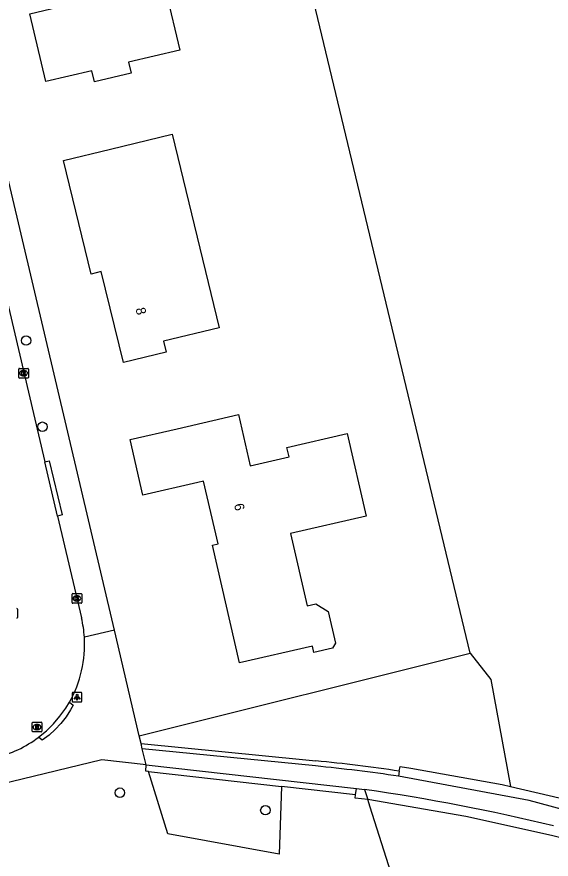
# Model space of a CAD drawing. Extents: x 162026 to 163499, y 387297 to 388169.
# Drawn here: x 163122.7 to 163177.9, y 387620.7 to 387707.8 of the extents above; entities that cross this region are included whole.
import ezdxf

# ---------------------------------------------------------------- set-up
doc = ezdxf.new("R2010")
doc.units = 0
for name, color, linetype in [('IMGEO_Boom', 7, 'Continuous'), ('IMGEO_Fietspad_gesloten', 7, 'Continuous'), ('IMGEO_Grasland_overig', 7, 'Continuous'), ('IMGEO_Kolk', 7, 'Continuous'), ('IMGEO_Lichtpunt', 7, 'Continuous'), ('IMGEO_Loofbos', 7, 'Continuous'), ('IMGEO_Pand', 7, 'Continuous'), ('IMGEO_Pand_nummerreeks', 7, 'Continuous'), ('IMGEO_Rijbaan_lokaal_open', 7, 'Continuous'), ('IMGEO_Rioolput', 7, 'Continuous'), ('IMGEO_Voetpad_open', 7, 'Continuous')]:
    doc.layers.add(name, color=color, linetype=linetype)

msp = doc.modelspace()

# ---------------------------------------------------------------- linework, layer by layer
at = {"layer": 'IMGEO_Boom'}
for centre in [(163123.643, 387674.354), (163125.33, 387665.443), (163133.34, 387627.586), (163148.374, 387625.775)]:
    msp.add_circle(centre, 0.489, dxfattribs=at)
at = {"layer": 'IMGEO_Fietspad_gesloten'}
for points in [[(163136.07, 387630.465), (163135.654, 387632.13)], [(163218.107, 387615.071), (163217.671, 387614.912), (163217.223, 387614.794), (163216.766, 387614.715), (163216.304, 387614.678), (163215.84, 387614.683), (163215.378, 387614.728), (163214.923, 387614.815), (163214.477, 387614.942), (163191.598, 387622.458), (163175.638, 387626.791), (163162.145, 387629.292)], [(163157.782, 387628.006), (163158.627, 387627.91)]]:
    msp.add_lwpolyline(points, dxfattribs=at)
msp.add_arc((163129.242, 387423.097), 206.91, 76.32288, 81.83538, dxfattribs=at)
at = {"layer": 'IMGEO_Grasland_overig'}
for points in [[(163169.546, 387642.034), (163150.09, 387723.223)], [(163158.627, 387627.91), (163158.959, 387626.866)], [(163173.699, 387628.219), (163181.711, 387626.356)], [(163204.397, 387557.07), (163205.672, 387566.541), (163208.549, 387584.134), (163210.832, 387595.301), (163213.343, 387604.747), (163215.548, 387610.704), (163215.452, 387611.397), (163214.833, 387611.906), (163199.946, 387616.674), (163193.048, 387619.009), (163183.659, 387621.724), (163177.936, 387623.167), (163169.09, 387625.114), (163158.959, 387626.866)]]:
    msp.add_lwpolyline(points, dxfattribs=at)
at = {"layer": 'IMGEO_Kolk'}
for p, q in [((163122.881, 387670.55), (163122.881, 387671.402)), ((163122.956, 387671.476), (163123.808, 387671.476)), ((163123.882, 387671.402), (163123.882, 387670.55)), ((163123.392, 387670.696), (163123.367, 387670.696)), ((163123.369, 387671.256), (163123.394, 387671.256)), ((163123.808, 387670.476), (163122.956, 387670.476)), ((163128.392, 387647.259), (163128.392, 387648.111)), ((163128.467, 387648.185), (163129.319, 387648.185)), ((163128.88, 387647.965), (163128.905, 387647.965)), ((163129.393, 387648.111), (163129.393, 387647.259)), ((163129.319, 387647.185), (163128.467, 387647.185)), ((163128.903, 387647.405), (163128.878, 387647.405)), ((163122.761, 387646.565), (163122.761, 387645.713))]:
    msp.add_line(p, q, dxfattribs=at)
for points in [[(163122.881, 387670.55), (163122.881, 387671.402)], [(163122.956, 387671.476), (163123.808, 387671.476)], [(163123.882, 387671.402), (163123.882, 387670.55)], [(163123.202, 387671.176), (163123.325, 387671.176), (163123.325, 387671.025), (163123.455, 387671.176), (163123.619, 387671.176), (163123.473, 387671.025), (163123.626, 387670.776), (163123.474, 387670.776), (163123.389, 387670.94), (163123.325, 387670.873), (163123.325, 387670.776), (163123.202, 387670.776), (163123.202, 387671.176)], [(163123.808, 387670.476), (163122.956, 387670.476)], [(163128.392, 387647.259), (163128.392, 387648.111)], [(163128.467, 387648.185), (163129.319, 387648.185)], [(163128.713, 387647.885), (163128.836, 387647.885), (163128.836, 387647.734), (163128.966, 387647.885), (163129.13, 387647.885), (163128.984, 387647.734), (163129.137, 387647.485), (163128.985, 387647.485), (163128.9, 387647.649), (163128.836, 387647.582), (163128.836, 387647.485), (163128.713, 387647.485), (163128.713, 387647.885)], [(163129.393, 387648.111), (163129.393, 387647.259)], [(163129.319, 387647.185), (163128.467, 387647.185)], [(163122.761, 387646.565), (163122.761, 387645.713)]]:
    msp.add_lwpolyline(points, dxfattribs=at)
for centre, start, end in [((163122.958, 387671.4), 91.55205, 178.44795), ((163122.958, 387671.4), 91.55205, 178.44795), ((163123.806, 387671.4), 1.55205, 88.44795), ((163123.806, 387671.4), 1.55205, 88.44795), ((163122.958, 387670.552), 181.55205, 268.44795), ((163122.958, 387670.552), 181.55205, 268.44795), ((163123.806, 387670.552), 271.55205, 358.44795), ((163123.806, 387670.552), 271.55205, 358.44795), ((163128.469, 387648.109), 91.55205, 178.44795), ((163128.469, 387648.109), 91.55205, 178.44795), ((163129.317, 387648.109), 1.55205, 88.44795), ((163129.317, 387648.109), 1.55205, 88.44795), ((163128.469, 387647.261), 181.55205, 268.44795), ((163128.469, 387647.261), 181.55205, 268.44795), ((163129.317, 387647.261), 271.55205, 358.44795), ((163129.317, 387647.261), 271.55205, 358.44795), ((163122.685, 387646.563), 1.55205, 88.44795), ((163122.685, 387646.563), 1.55205, 88.44795), ((163122.685, 387645.715), 271.55205, 358.44795), ((163122.685, 387645.715), 271.55205, 358.44795)]:
    msp.add_arc(centre, 0.0765, start, end, dxfattribs=at)
for centre, major_axis, ratio, start_param, end_param in [((163123.368, 387670.976), (-0.387, 0.002), 0.722429, 4.712389, 7.853982), ((163123.393, 387670.976), (-0.39, 0.002), 0.717154, 1.570796, 4.712389), ((163128.879, 387647.685), (-0.387, 0.002), 0.722429, 4.712389, 7.853982), ((163128.904, 387647.685), (-0.39, 0.002), 0.717154, 1.570796, 4.712389)]:
    msp.add_ellipse(centre, major_axis=major_axis, ratio=ratio, start_param=start_param, end_param=end_param, dxfattribs=at)
at = {"layer": 'IMGEO_Lichtpunt'}
for p, q in [((163128.407, 387637.87), (163128.407, 387637.063)), ((163128.407, 387637.87), (163128.407, 387637.063)), ((163129.309, 387637.965), (163128.501, 387637.965)), ((163129.309, 387637.965), (163128.501, 387637.965)), ((163129.403, 387637.063), (163129.403, 387637.87)), ((163129.403, 387637.063), (163129.403, 387637.87)), ((163128.501, 387636.969), (163129.309, 387636.969)), ((163128.501, 387636.969), (163129.309, 387636.969))]:
    msp.add_line(p, q, dxfattribs=at)
for points in [[(163128.781, 387637.534), (163128.82, 387637.506), (163128.632, 387637.244), (163128.594, 387637.271), (163128.781, 387637.534)], [(163128.883, 387637.486), (163128.93, 387637.486), (163128.93, 387637.164), (163128.883, 387637.164), (163128.883, 387637.486)], [(163128.993, 387637.506), (163129.031, 387637.533), (163129.218, 387637.271), (163129.179, 387637.243), (163128.993, 387637.506)]]:
    msp.add_lwpolyline(points, dxfattribs=at)
msp.add_circle((163128.906, 387637.668), 0.0994, dxfattribs=at)
for centre, start, end in [((163128.501, 387637.87), 90, 180), ((163128.501, 387637.87), 90, 180), ((163129.309, 387637.87), 0, 90), ((163129.309, 387637.87), 0, 90), ((163128.501, 387637.063), 180, 270), ((163128.501, 387637.063), 180, 270), ((163129.309, 387637.063), 270, 0), ((163129.309, 387637.063), 270, 360)]:
    msp.add_arc(centre, 0.0946, start, end, dxfattribs=at)
at = {"layer": 'IMGEO_Loofbos'}
for points in [[(163135.337, 387633.476), (163169.546, 387642.034)], [(163169.546, 387642.034), (163171.669, 387639.29), (163173.699, 387628.219)], [(163150.058, 387628.226), (163149.784, 387621.224), (163138.297, 387623.342), (163136.282, 387629.787)], [(163162.221, 387629.817), (163162.293, 387630.281), (163163.394, 387630.116), (163172.853, 387628.416), (163173.699, 387628.219)], [(163158.959, 387626.866), (163157.669, 387627.012), (163157.704, 387627.36)], [(163171.638, 387586.945), (163159.209, 387626.077), (163158.959, 387626.866)]]:
    msp.add_lwpolyline(points, dxfattribs=at)
at = {"layer": 'IMGEO_Pand'}
for points in [[(163149.659, 387725.02), (163143.835, 387723.651), (163140.731, 387720.698), (163139.001, 387722.515), (163136.546, 387721.938), (163134.002, 387721.34), (163136.662, 387710.018), (163138.132, 387710.363), (163139.533, 387704.4), (163134.224, 387703.153), (163134.494, 387702.004), (163130.701, 387701.113), (163130.431, 387702.262), (163125.679, 387701.145), (163124.034, 387708.148), (163127.659, 387709), (163125.163, 387719.626), (163125.61, 387719.732), (163124.675, 387723.712), (163129.543, 387724.856), (163135.53, 387726.262), (163148.65, 387729.232)], [(163138.724, 387695.714), (163143.603, 387675.686), (163137.857, 387674.286), (163138.13, 387673.165), (163133.706, 387672.088), (163131.418, 387681.482), (163130.379, 387681.229), (163127.516, 387692.984), (163132.374, 387694.167), (163138.724, 387695.714)], [(163150.819, 387662.336), (163150.596, 387663.303), (163156.813, 387664.739), (163158.787, 387656.199), (163150.974, 387654.393), (163152.704, 387646.904), (163153.605, 387647.113), (163154.861, 387646.337), (163155.625, 387643.045), (163155.309, 387642.54), (163153.4, 387642.098), (163153.249, 387642.75), (163145.707, 387641.007), (163142.894, 387653.177), (163143.48, 387653.313), (163141.98, 387659.802), (163141.394, 387659.669), (163135.72, 387658.358), (163134.393, 387664.103), (163139.265, 387665.229), (163145.584, 387666.69), (163146.804, 387661.408), (163150.819, 387662.336)]]:
    msp.add_lwpolyline(points, dxfattribs=at)
at = {"layer": 'IMGEO_Rijbaan_lokaal_open'}
for points in [[(163120.236, 387684.457), (163125.571, 387661.801)], [(163126.89, 387656.199), (163125.571, 387661.801)], [(163126.89, 387656.199), (163129.37, 387645.666)], [(163124.941, 387633.331), (163125.738, 387633.982), (163126.474, 387634.702), (163127.143, 387635.484), (163127.739, 387636.323), (163128.121, 387636.96)], [(163135.654, 387632.13), (163135.526, 387632.675)], [(163135.526, 387632.675), (163152.555, 387630.982), (163153.606, 387630.877)], [(163153.554, 387630.35), (163135.654, 387632.13)], [(163136.282, 387629.787), (163136.014, 387629.817), (163136.07, 387630.465)], [(163136.07, 387630.465), (163157.782, 387628.006)], [(163136.282, 387629.787), (163150.058, 387628.226)], [(163162.221, 387629.817), (163162.145, 387629.292)], [(163157.704, 387627.36), (163150.058, 387628.226)], [(163157.704, 387627.36), (163157.782, 387628.006)]]:
    msp.add_lwpolyline(points, dxfattribs=at)
for centre, radius, start, end in [((163117.695, 387642.902), 11.998, 3.68002, 13.31968), ((163117.678, 387642.901), 12.014, 330.36311, 3.67883), ((163117.678, 387642.91), 12.021, 283.28014, 307.17236), ((163135.106, 387444.983), 186.812, 81.65431, 84.31672), ((163135.148, 387445.486), 185.778, 81.64435, 84.31416)]:
    msp.add_arc(centre, radius, start, end, dxfattribs=at)
at = {"layer": 'IMGEO_Rioolput'}
for p, q in [((163124.273, 387633.95), (163124.273, 387634.802)), ((163124.348, 387634.876), (163125.2, 387634.876)), ((163125.274, 387634.802), (163125.274, 387633.95)), ((163124.784, 387634.096), (163124.759, 387634.096)), ((163124.761, 387634.656), (163124.786, 387634.656)), ((163125.2, 387633.876), (163124.348, 387633.876))]:
    msp.add_line(p, q, dxfattribs=at)
for points in [[(163124.273, 387633.95), (163124.273, 387634.802)], [(163124.348, 387634.876), (163125.2, 387634.876)], [(163125.274, 387634.802), (163125.274, 387633.95)], [(163124.862, 387634.574), (163124.61, 387634.576), (163124.61, 387634.176)], [(163124.61, 387634.176), (163124.734, 387634.176), (163124.734, 387634.338), (163124.745, 387634.338)], [(163124.788, 387634.495), (163124.734, 387634.495), (163124.734, 387634.414)], [(163124.734, 387634.414), (163124.786, 387634.414)], [(163124.792, 387634.309), (163124.863, 387634.176), (163125.003, 387634.176), (163124.938, 387634.302)], [(163125.2, 387633.876), (163124.348, 387633.876)]]:
    msp.add_lwpolyline(points, dxfattribs=at)
for centre, radius, start, end in [((163124.35, 387634.8), 0.0765, 91.55205, 178.44795), ((163124.35, 387634.8), 0.0765, 91.55205, 178.44795), ((163125.198, 387634.8), 0.0765, 1.55205, 88.44795), ((163125.198, 387634.8), 0.0765, 1.55205, 88.44795), ((163124.35, 387633.952), 0.0765, 181.55205, 268.44795), ((163124.35, 387633.952), 0.0765, 181.55205, 268.44795), ((163124.744, 387634.285), 0.0533, 26.02933, 88.69889), ((163124.77, 387634.603), 0.19, 274.7715, 282.96867), ((163124.794, 387634.399), 0.0964, 77.00612, 93.18647), ((163124.808, 387634.456), 0.0378, 276.66336, 79.67722), ((163124.861, 387634.464), 0.109, 350.36119, 89.41601), ((163124.859, 387634.464), 0.112, 277.58423, 350.98172), ((163124.843, 387634.249), 0.108, 29.51342, 73.79051), ((163125.198, 387633.952), 0.0765, 271.55205, 358.44795), ((163125.198, 387633.952), 0.0765, 271.55205, 358.44795)]:
    msp.add_arc(centre, radius, start, end, dxfattribs=at)
for centre, major_axis, ratio, start_param, end_param in [((163124.76, 387634.376), (-0.387, 0.002), 0.722429, 4.712389, 7.853982), ((163124.785, 387634.376), (-0.39, 0.002), 0.717154, 1.570796, 4.712389)]:
    msp.add_ellipse(centre, major_axis=major_axis, ratio=ratio, start_param=start_param, end_param=end_param, dxfattribs=at)
at = {"layer": 'IMGEO_Voetpad_open'}
for points in [[(163132.768, 387644.387), (163114.741, 387720.947)], [(163125.571, 387661.801), (163126.039, 387661.913), (163127.364, 387656.312), (163126.89, 387656.199)], [(163132.768, 387644.387), (163129.668, 387643.672)], [(163135.337, 387633.476), (163132.768, 387644.387)], [(163128.121, 387636.96), (163128.497, 387636.631), (163128.244, 387636.163), (163127.777, 387635.431), (163127.246, 387634.744), (163126.656, 387634.106), (163126.011, 387633.524), (163125.317, 387633.002), (163124.941, 387633.331)], [(163135.526, 387632.675), (163135.337, 387633.476)], [(163136.07, 387630.465), (163131.472, 387630.986), (163095.218, 387622.192)]]:
    msp.add_lwpolyline(points, dxfattribs=at)

# ---------------------------------------------------------------- texts
at = {"layer": 'IMGEO_Pand_nummerreeks'}
for s, rotation, p in [('8', 283.68842, (163134.947, 387677.645)), ('6', 283.01589, (163145.123, 387657.394))]:
    msp.add_text(s, height=1, rotation=rotation, dxfattribs=at).set_placement(p)

doc.saveas('drawing.dxf')
